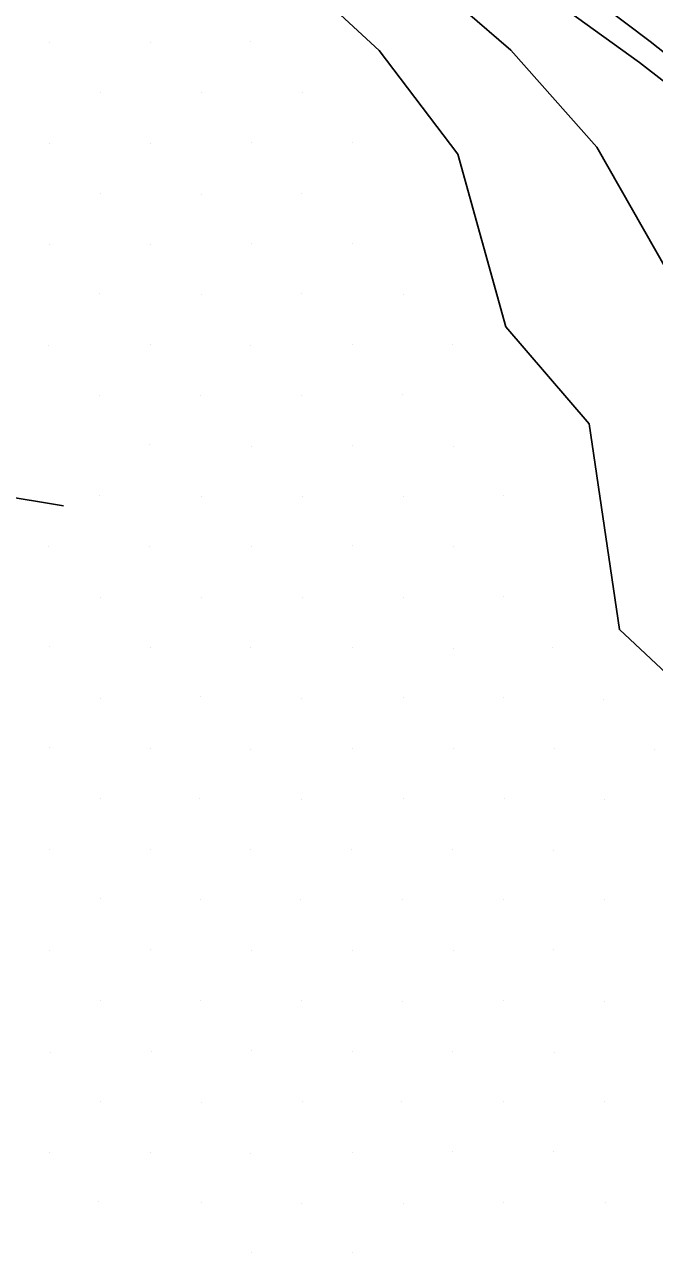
# Model space of a CAD drawing. Extents: x 1602514 to 1609837, y 863887 to 871157.
# Drawn here: x 1606946.9 to 1607079.4, y 865648.6 to 865906.7 of the extents above; entities that cross this region are included whole.
import ezdxf

# ---------------------------------------------------------------- set-up
doc = ezdxf.new("R2010")
doc.units = 0
doc.layers.add('Survey-Ridge Lines', color=7, linetype='Continuous')
doc.layers.add('Survey-Spot dirt', color=7, linetype='Continuous')

msp = doc.modelspace()

# ---------------------------------------------------------------- linework, layer by layer
at = {"layer": 'Survey-Ridge Lines'}
for points in [[(1607256.11, 865791.03), (1607224.22, 865805.68), (1607201.87, 865815.04), (1607179.75, 865829.27), (1607158.98, 865843.25), (1607136.75, 865852.77), (1607117.09, 865868.79), (1607098.37, 865887.35), (1607078.44, 865903.12), (1607058.04, 865918.66), (1607038.92, 865935.72), (1607017.7, 865949.13), (1606996.52, 865963.58), (1606972.82, 865971.12), (1606952.39, 865987.17)], [(1607256.11, 865791.03), (1607224.22, 865805.68), (1607201.87, 865815.04), (1607179.75, 865829.27), (1607158.98, 865843.25), (1607136.75, 865852.77), (1607117.09, 865868.79), (1607098.37, 865887.35), (1607078.44, 865903.12), (1607058.04, 865918.66), (1607038.92, 865935.72), (1607017.7, 865949.13), (1606996.52, 865963.58), (1606972.82, 865971.12), (1606952.39, 865987.17)], [(1607251.52, 865782.17), (1607219.37, 865796.34), (1607198.16, 865807.72), (1607175.35, 865820.86), (1607155.15, 865835.92), (1607136.55, 865852.39), (1607114.31, 865863.28), (1607096.25, 865883.16), (1607076.22, 865898.73), (1607055.51, 865913.7), (1607035.08, 865928.12), (1607015.73, 865945.23), (1606992.79, 865956.37)], [(1607251.52, 865782.17), (1607219.37, 865796.34), (1607198.16, 865807.72), (1607175.35, 865820.86), (1607155.15, 865835.92), (1607136.55, 865852.39), (1607114.31, 865863.28), (1607096.25, 865883.16), (1607076.22, 865898.73), (1607055.51, 865913.7), (1607035.08, 865928.12), (1607015.73, 865945.23), (1606992.79, 865956.37)], [(1607222.86, 865726.91), (1607192.79, 865745.1), (1607172.83, 865757.63), (1607150.01, 865772.55), (1607130.16, 865788.13), (1607109.27, 865798.74), (1607093.22, 865824.78), (1607082.01, 865855.07), (1607067.26, 865880.97), (1607049.17, 865901.29), (1607029.94, 865917.93), (1607008.32, 865930.55)], [(1607222.86, 865726.91), (1607192.79, 865745.1), (1607172.83, 865757.63), (1607150.01, 865772.55), (1607130.16, 865788.13), (1607109.27, 865798.74), (1607093.22, 865824.78), (1607082.01, 865855.07), (1607067.26, 865880.97), (1607049.17, 865901.29), (1607029.94, 865917.93), (1607008.32, 865930.55)], [(1607123.76, 865722.51), (1607110.76, 865751.02), (1607090.65, 865762.14), (1607072.01, 865779.54), (1607065.65, 865822.79), (1607048.15, 865843.14), (1607038.05, 865879.49), (1607021.52, 865901.27), (1607002.45, 865918.93)], [(1607123.76, 865722.51), (1607110.76, 865751.02), (1607090.65, 865762.14), (1607072.01, 865779.54), (1607065.65, 865822.79), (1607048.15, 865843.14), (1607038.05, 865879.49), (1607021.52, 865901.27), (1607002.45, 865918.93)], [(1606955.1, 865805.53), (1606926.71, 865810.22), (1606914.95, 865789.14), (1606892.23, 865761.74), (1606875.65, 865735.97), (1606862.02, 865713.88), (1606847.51, 865671.29), (1606807.99, 865651.37)], [(1606955.1, 865805.53), (1606926.71, 865810.22), (1606914.95, 865789.14), (1606892.23, 865761.74), (1606875.65, 865735.97), (1606862.02, 865713.88), (1606847.51, 865671.29), (1606807.99, 865651.37)]]:
    msp.add_lwpolyline(points, dxfattribs=at)
at = {"layer": 'Survey-Spot dirt'}
for p, q in [((1606994.43, 865903.11), (1606994.43, 865903.11)), ((1606994.43, 865903.11), (1606994.43, 865903.11)), ((1606952.23, 865902.91), (1606952.23, 865902.91)), ((1606952.23, 865902.91), (1606952.23, 865902.91)), ((1606973.34, 865902.95), (1606973.34, 865902.95)), ((1606973.34, 865902.95), (1606973.34, 865902.95)), ((1606962.82, 865892.36), (1606962.82, 865892.36)), ((1606962.82, 865892.36), (1606962.82, 865892.36)), ((1606984.12, 865892.42), (1606984.12, 865892.42)), ((1606984.12, 865892.42), (1606984.12, 865892.42)), ((1607005.29, 865892.35), (1607005.29, 865892.35)), ((1607005.29, 865892.35), (1607005.29, 865892.35)), ((1606952.16, 865881.78), (1606952.16, 865881.78)), ((1606952.16, 865881.78), (1606952.16, 865881.78)), ((1606973.35, 865881.73), (1606973.35, 865881.73)), ((1606973.35, 865881.73), (1606973.35, 865881.73)), ((1606994.64, 865881.96), (1606994.64, 865881.96)), ((1606994.64, 865881.96), (1606994.64, 865881.96)), ((1607015.86, 865881.92), (1607015.86, 865881.92)), ((1607015.86, 865881.92), (1607015.86, 865881.92)), ((1606962.86, 865871.23), (1606962.86, 865871.23)), ((1606962.86, 865871.23), (1606962.86, 865871.23)), ((1606984.06, 865870.97), (1606984.06, 865870.97)), ((1606984.06, 865870.97), (1606984.06, 865870.97)), ((1607005.26, 865871.26), (1607005.26, 865871.26)), ((1607005.26, 865871.26), (1607005.26, 865871.26)), ((1606952.18, 865860.52), (1606952.18, 865860.52)), ((1606952.18, 865860.52), (1606952.18, 865860.52)), ((1606973.48, 865860.57), (1606973.48, 865860.57)), ((1606973.48, 865860.57), (1606973.48, 865860.57)), ((1606994.68, 865860.72), (1606994.68, 865860.72)), ((1606994.68, 865860.72), (1606994.68, 865860.72)), ((1607015.8, 865860.71), (1607015.8, 865860.71)), ((1607015.8, 865860.71), (1607015.8, 865860.71)), ((1606962.68, 865850.2), (1606962.68, 865850.2)), ((1606962.68, 865850.2), (1606962.68, 865850.2)), ((1606984.06, 865849.98), (1606984.06, 865849.98)), ((1606984.06, 865849.98), (1606984.06, 865849.98)), ((1607005.16, 865850.08), (1607005.16, 865850.08)), ((1607005.16, 865850.08), (1607005.16, 865850.08)), ((1607026.59, 865849.92), (1607026.59, 865849.92)), ((1607026.59, 865849.92), (1607026.59, 865849.92)), ((1606952.06, 865839.22), (1606952.06, 865839.22)), ((1606952.06, 865839.22), (1606952.06, 865839.22)), ((1606973.37, 865839.39), (1606973.37, 865839.39)), ((1606973.37, 865839.39), (1606973.37, 865839.39)), ((1606994.5, 865839.24), (1606994.5, 865839.24)), ((1606994.5, 865839.24), (1606994.5, 865839.24)), ((1607015.83, 865839.42), (1607015.83, 865839.42)), ((1607015.83, 865839.42), (1607015.83, 865839.42)), ((1607037, 865839.51), (1607037, 865839.51)), ((1607037, 865839.51), (1607037, 865839.51)), ((1606962.67, 865828.64), (1606962.67, 865828.64)), ((1606962.67, 865828.64), (1606962.67, 865828.64)), ((1606984, 865828.65), (1606984, 865828.65)), ((1606984, 865828.65), (1606984, 865828.65)), ((1607005.13, 865828.65), (1607005.13, 865828.65)), ((1607005.13, 865828.65), (1607005.13, 865828.65)), ((1607026.44, 865828.87), (1607026.44, 865828.87)), ((1607026.44, 865828.87), (1607026.44, 865828.87)), ((1606973.27, 865818.36), (1606973.27, 865818.36)), ((1606973.27, 865818.36), (1606973.27, 865818.36)), ((1606994.72, 865818.1), (1606994.72, 865818.1)), ((1606994.72, 865818.1), (1606994.72, 865818.1)), ((1607015.83, 865818.3), (1607015.83, 865818.3)), ((1607015.83, 865818.3), (1607015.83, 865818.3)), ((1607037.2, 865818.05), (1607037.2, 865818.05)), ((1607037.2, 865818.05), (1607037.2, 865818.05)), ((1606962.75, 865807.73), (1606962.75, 865807.73)), ((1606962.75, 865807.73), (1606962.75, 865807.73)), ((1606984.08, 865807.56), (1606984.08, 865807.56)), ((1606984.08, 865807.56), (1606984.08, 865807.56)), ((1607005.36, 865807.51), (1607005.36, 865807.51)), ((1607005.36, 865807.51), (1607005.36, 865807.51)), ((1607047.54, 865807.66), (1607047.54, 865807.66)), ((1607047.54, 865807.66), (1607047.54, 865807.66)), ((1607026.55, 865807.47), (1607026.55, 865807.47)), ((1607026.55, 865807.47), (1607026.55, 865807.47)), ((1606952.06, 865796.94), (1606952.06, 865796.94)), ((1606952.06, 865796.94), (1606952.06, 865796.94)), ((1606973.27, 865797.07), (1606973.27, 865797.07)), ((1606973.27, 865797.07), (1606973.27, 865797.07)), ((1606994.59, 865796.97), (1606994.59, 865796.97)), ((1606994.59, 865796.97), (1606994.59, 865796.97)), ((1607015.86, 865797.11), (1607015.86, 865797.11)), ((1607015.86, 865797.11), (1607015.86, 865797.11)), ((1607037.09, 865796.94), (1607037.09, 865796.94)), ((1607037.09, 865796.94), (1607037.09, 865796.94)), ((1606962.81, 865786.3), (1606962.81, 865786.3)), ((1606962.81, 865786.3), (1606962.81, 865786.3)), ((1606984.09, 865786.35), (1606984.09, 865786.35)), ((1606984.09, 865786.35), (1606984.09, 865786.35)), ((1607005.3, 865786.19), (1607005.3, 865786.19)), ((1607005.3, 865786.19), (1607005.3, 865786.19)), ((1607026.52, 865786.32), (1607026.52, 865786.32)), ((1607026.52, 865786.32), (1607026.52, 865786.32)), ((1607047.55, 865786.45), (1607047.55, 865786.45)), ((1607047.55, 865786.45), (1607047.55, 865786.45)), ((1606952.16, 865775.99), (1606952.16, 865775.99)), ((1606952.16, 865775.99), (1606952.16, 865775.99)), ((1606973.31, 865775.8), (1606973.31, 865775.8)), ((1606973.31, 865775.8), (1606973.31, 865775.8)), ((1606994.48, 865775.79), (1606994.48, 865775.79)), ((1606994.48, 865775.79), (1606994.48, 865775.79)), ((1607015.78, 865775.77), (1607015.78, 865775.77)), ((1607015.78, 865775.77), (1607015.78, 865775.77)), ((1607037.09, 865775.67), (1607037.09, 865775.67)), ((1607037.09, 865775.67), (1607037.09, 865775.67)), ((1607057.97, 865775.73), (1607057.97, 865775.73)), ((1607057.97, 865775.73), (1607057.97, 865775.73)), ((1606962.87, 865765.09), (1606962.87, 865765.09)), ((1606962.87, 865765.09), (1606962.87, 865765.09)), ((1606983.9, 865765.45), (1606983.9, 865765.45)), ((1606983.9, 865765.45), (1606983.9, 865765.45)), ((1607005.24, 865764.99), (1607005.24, 865764.99)), ((1607005.24, 865764.99), (1607005.24, 865764.99)), ((1607026.53, 865765.22), (1607026.53, 865765.22)), ((1607026.53, 865765.22), (1607026.53, 865765.22)), ((1607047.54, 865765.27), (1607047.54, 865765.27)), ((1607047.54, 865765.27), (1607047.54, 865765.27)), ((1607068.7, 865764.93), (1607068.7, 865764.93)), ((1607068.7, 865764.93), (1607068.7, 865764.93)), ((1606952.22, 865754.75), (1606952.22, 865754.75)), ((1606952.22, 865754.75), (1606952.22, 865754.75)), ((1606973.48, 865754.58), (1606973.48, 865754.58)), ((1606973.48, 865754.58), (1606973.48, 865754.58)), ((1606994.49, 865754.44), (1606994.49, 865754.44)), ((1606994.49, 865754.44), (1606994.49, 865754.44)), ((1607015.81, 865754.57), (1607015.81, 865754.57)), ((1607015.81, 865754.57), (1607015.81, 865754.57)), ((1607037.13, 865754.48), (1607037.13, 865754.48)), ((1607037.13, 865754.48), (1607037.13, 865754.48)), ((1607058.28, 865754.5), (1607058.28, 865754.5)), ((1607058.28, 865754.5), (1607058.28, 865754.5)), ((1607079.35, 865754.43), (1607079.35, 865754.43)), ((1607079.35, 865754.43), (1607079.35, 865754.43)), ((1606962.83, 865743.99), (1606962.83, 865743.99)), ((1606962.83, 865743.99), (1606962.83, 865743.99)), ((1606983.8, 865743.98), (1606983.8, 865743.98)), ((1606983.8, 865743.98), (1606983.8, 865743.98)), ((1607005.15, 865743.83), (1607005.15, 865743.83)), ((1607005.15, 865743.83), (1607005.15, 865743.83)), ((1607026.5, 865744.05), (1607026.5, 865744.05)), ((1607026.5, 865744.05), (1607026.5, 865744.05)), ((1607047.78, 865744.01), (1607047.78, 865744.01)), ((1607047.78, 865744.01), (1607047.78, 865744.01)), ((1607068.83, 865743.92), (1607068.83, 865743.92)), ((1607068.83, 865743.92), (1607068.83, 865743.92)), ((1606952.21, 865733.34), (1606952.21, 865733.34)), ((1606952.21, 865733.34), (1606952.21, 865733.34)), ((1606973.42, 865733.32), (1606973.42, 865733.32)), ((1606973.42, 865733.32), (1606973.42, 865733.32)), ((1606994.39, 865733.31), (1606994.39, 865733.31)), ((1606994.39, 865733.31), (1606994.39, 865733.31)), ((1607015.77, 865733.27), (1607015.77, 865733.27)), ((1607015.77, 865733.27), (1607015.77, 865733.27)), ((1607036.89, 865733.41), (1607036.89, 865733.41)), ((1607036.89, 865733.41), (1607036.89, 865733.41)), ((1607058.23, 865733.17), (1607058.23, 865733.17)), ((1607058.23, 865733.17), (1607058.23, 865733.17)), ((1606962.84, 865722.92), (1606962.84, 865722.92)), ((1606962.84, 865722.92), (1606962.84, 865722.92)), ((1606983.99, 865722.72), (1606983.99, 865722.72)), ((1606983.99, 865722.72), (1606983.99, 865722.72)), ((1607004.93, 865722.84), (1607004.93, 865722.84)), ((1607004.93, 865722.84), (1607004.93, 865722.84)), ((1607026.33, 865722.79), (1607026.33, 865722.79)), ((1607026.33, 865722.79), (1607026.33, 865722.79)), ((1607047.53, 865722.74), (1607047.53, 865722.74)), ((1607047.53, 865722.74), (1607047.53, 865722.74)), ((1607068.89, 865722.73), (1607068.89, 865722.73)), ((1607068.89, 865722.73), (1607068.89, 865722.73)), ((1606952.1, 865712.16), (1606952.1, 865712.16)), ((1606952.1, 865712.16), (1606952.1, 865712.16)), ((1606973.33, 865712.37), (1606973.33, 865712.37)), ((1606973.33, 865712.37), (1606973.33, 865712.37)), ((1606994.57, 865712.06), (1606994.57, 865712.06)), ((1606994.57, 865712.06), (1606994.57, 865712.06)), ((1607015.92, 865712.13), (1607015.92, 865712.13)), ((1607015.92, 865712.13), (1607015.92, 865712.13)), ((1607037.17, 865712.09), (1607037.17, 865712.09)), ((1607037.17, 865712.09), (1607037.17, 865712.09)), ((1607058.11, 865712.27), (1607058.11, 865712.27)), ((1607058.11, 865712.27), (1607058.11, 865712.27)), ((1606962.8, 865701.54), (1606962.8, 865701.54)), ((1606962.8, 865701.54), (1606962.8, 865701.54)), ((1606983.94, 865701.56), (1606983.94, 865701.56)), ((1606983.94, 865701.56), (1606983.94, 865701.56)), ((1607005.26, 865701.59), (1607005.26, 865701.59)), ((1607005.26, 865701.59), (1607005.26, 865701.59)), ((1607026.4, 865701.47), (1607026.4, 865701.47)), ((1607026.4, 865701.47), (1607026.4, 865701.47)), ((1607047.54, 865701.57), (1607047.54, 865701.57)), ((1607047.54, 865701.57), (1607047.54, 865701.57)), ((1607068.96, 865701.39), (1607068.96, 865701.39)), ((1607068.96, 865701.39), (1607068.96, 865701.39)), ((1606952.32, 865690.72), (1606952.32, 865690.72)), ((1606952.32, 865690.72), (1606952.32, 865690.72)), ((1606973.51, 865690.79), (1606973.51, 865690.79)), ((1606973.51, 865690.79), (1606973.51, 865690.79)), ((1606994.74, 865691), (1606994.74, 865691)), ((1606994.74, 865691), (1606994.74, 865691)), ((1607015.87, 865690.92), (1607015.87, 865690.92)), ((1607015.87, 865690.92), (1607015.87, 865690.92)), ((1607036.91, 865690.96), (1607036.91, 865690.96)), ((1607036.91, 865690.96), (1607036.91, 865690.96)), ((1607058.42, 865690.67), (1607058.42, 865690.67)), ((1607058.42, 865690.67), (1607058.42, 865690.67)), ((1606962.81, 865680.4), (1606962.81, 865680.4)), ((1606962.81, 865680.4), (1606962.81, 865680.4)), ((1606984.09, 865680.2), (1606984.09, 865680.2)), ((1606984.09, 865680.2), (1606984.09, 865680.2)), ((1607005.31, 865680.38), (1607005.31, 865680.38)), ((1607005.31, 865680.38), (1607005.31, 865680.38)), ((1607026.15, 865680.3), (1607026.15, 865680.3)), ((1607026.15, 865680.3), (1607026.15, 865680.3)), ((1607047.69, 865680.27), (1607047.69, 865680.27)), ((1607047.69, 865680.27), (1607047.69, 865680.27)), ((1607068.78, 865680.42), (1607068.78, 865680.42)), ((1607068.78, 865680.42), (1607068.78, 865680.42)), ((1606952.25, 865669.69), (1606952.25, 865669.69)), ((1606952.25, 865669.69), (1606952.25, 865669.69)), ((1606973.41, 865669.67), (1606973.41, 865669.67)), ((1606973.41, 865669.67), (1606973.41, 865669.67)), ((1606994.45, 865669.4), (1606994.45, 865669.4)), ((1606994.45, 865669.4), (1606994.45, 865669.4)), ((1607015.89, 865669.62), (1607015.89, 865669.62)), ((1607015.89, 865669.62), (1607015.89, 865669.62)), ((1607037, 865669.8), (1607037, 865669.8)), ((1607037, 865669.8), (1607037, 865669.8)), ((1607058.25, 865669.85), (1607058.25, 865669.85)), ((1607058.25, 865669.85), (1607058.25, 865669.85)), ((1606962.46, 865659.27), (1606962.46, 865659.27)), ((1606962.46, 865659.27), (1606962.46, 865659.27)), ((1606984.09, 865659.18), (1606984.09, 865659.18)), ((1606984.09, 865659.18), (1606984.09, 865659.18)), ((1607005.21, 865658.99), (1607005.21, 865658.99)), ((1607005.21, 865658.99), (1607005.21, 865658.99)), ((1607026.54, 865658.98), (1607026.54, 865658.98)), ((1607026.54, 865658.98), (1607026.54, 865658.98)), ((1607047.59, 865659.1), (1607047.59, 865659.1)), ((1607047.59, 865659.1), (1607047.59, 865659.1)), ((1607068.99, 865659.05), (1607068.99, 865659.05)), ((1607068.99, 865659.05), (1607068.99, 865659.05)), ((1606994.57, 865648.64), (1606994.57, 865648.64)), ((1606994.57, 865648.64), (1606994.57, 865648.64)), ((1607015.89, 865648.63), (1607015.89, 865648.63)), ((1607015.89, 865648.63), (1607015.89, 865648.63))]:
    msp.add_line(p, q, dxfattribs=at)

doc.saveas('drawing.dxf')
